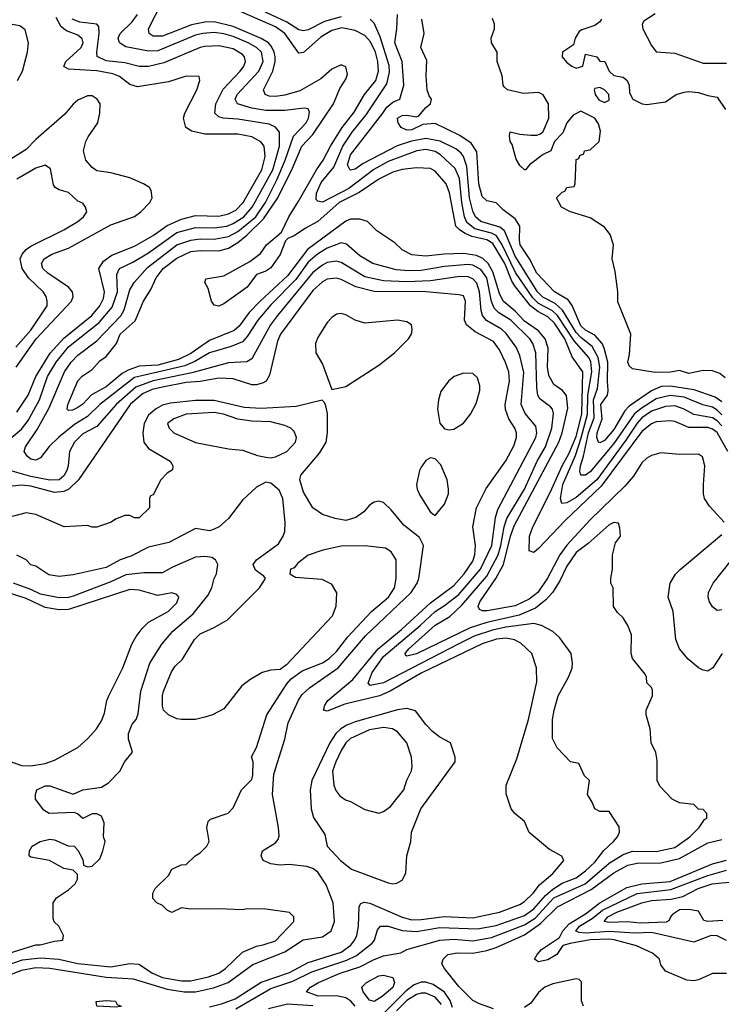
# Model space of a CAD drawing. Header units: inches. Extents: x 1793402 to 1900366, y 320852 to 470679.
# Tile 315 of 604: x 1851402 to 1854388, y 421057 to 425248. Entities that reach past the tile are written whole.
import ezdxf

# ---------------------------------------------------------------- set-up
doc = ezdxf.new("R2010")
doc.units = ezdxf.units.IN
doc.header["$MEASUREMENT"] = 0
doc.layers.add('B8452', color=7, linetype='Continuous')

msp = doc.modelspace()

# ---------------------------------------------------------------- linework, layer by layer
at = {"layer": 'B8452', "color": 4}
for points, elevation in [([(1854399.3, 423110), (1854337.1, 423177.1), (1854316.2, 423210), (1854311.6, 423230), (1854311.5, 423270), (1854317.6, 423350), (1854307.5, 423387.5), (1854290, 423399.5), (1854210, 423397.6), (1854130, 423404.5), (1854090, 423394), (1854070, 423382), (1854050, 423362), (1854014.3, 423305.7), (1853977.6, 423262.4), (1853830, 423119.7), (1853730, 423011.3), (1853700.2, 422970), (1853648.6, 422871.4), (1853607, 422810), (1853570, 422782.3), (1853510, 422753.5), (1853391.7, 422731.7), (1853372, 422732), (1853358, 422738), (1853352.7, 422750), (1853359.6, 422770), (1853428.7, 422870), (1853461.2, 422930), (1853489.9, 423050.1), (1853505.5, 423094.5), (1853696.8, 423450), (1853710.8, 423490), (1853734.9, 423594.9), (1853728.3, 423648.3), (1853712, 423670), (1853675.6, 423695.6), (1853654.3, 423734.3), (1853647.6, 423770), (1853650.9, 423850), (1853637.7, 423890), (1853610, 423924.7), (1853550, 423965.7), (1853510, 424007.1), (1853459.1, 424050), (1853443.5, 424083.5), (1853415.8, 424175.8), (1853395.1, 424210), (1853372.5, 424232.5), (1853345.2, 424245.2), (1853290, 424253.3), (1853208.9, 424251.1), (1853130, 424241.6), (1853070, 424247), (1853030, 424269.3), (1852998.9, 424298.9), (1852922, 424350), (1852882, 424390), (1852850, 424399.5), (1852810, 424399.7), (1852790, 424391.2), (1852626, 424270), (1852541.3, 424158.7), (1852424.6, 424050), (1852378.3, 424001.7), (1852335.9, 423944.1), (1852314.3, 423925.7), (1852210, 423882.3), (1852130, 423827.7), (1852078.3, 423801.7), (1851990, 423778.5), (1851910, 423774), (1851863.6, 423756.4), (1851838.2, 423741.8), (1851770, 423686.3), (1851708, 423652), (1851670, 423611.8), (1851650, 423597.6), (1851626.8, 423586.8), (1851610, 423585.2), (1851604, 423590), (1851607.3, 423610), (1851648.7, 423711.3), (1851668.5, 423731.5), (1851710, 423759.1), (1851743.3, 423796.7), (1851770, 423814.8), (1851813.6, 423870), (1851829.8, 423910.2), (1851894, 423966), (1851929.4, 424050), (1851960.5, 424099.5), (1851983, 424150), (1852013, 424190), (1852070, 424232.9), (1852130, 424261.5), (1852170, 424266.7), (1852250, 424265.2), (1852290, 424275.6), (1852330, 424300.2), (1852368.5, 424331.5), (1852438.8, 424401.2), (1852499.8, 424490), (1852563, 424617), (1852602, 424710), (1852650, 424759.5), (1852736.9, 424890), (1852764.2, 424955.8), (1852790, 424996), (1852796.6, 425016.6), (1852790, 425048), (1852770, 425056), (1852730, 425038), (1852683.1, 424996.9), (1852593.9, 424946.1), (1852530, 424926.6), (1852490, 424921.3), (1852463, 424923), (1852446, 424930), (1852439.5, 424950), (1852478.5, 425030), (1852488.7, 425070), (1852488.7, 425090), (1852485.3, 425110), (1852474.1, 425134.1), (1852460.5, 425150), (1852430, 425168.7), (1852310, 425219.3), (1852230, 425239.3), (1852190, 425237.6), (1852133.7, 425226.3), (1852010, 425178), (1851970, 425178), (1851953.2, 425190), (1851949.4, 425210), (1852010, 425326)], 284), ([(1852829.8, 421050), (1852811.3, 421071.3), (1852790, 421085.6), (1852750, 421093.5), (1852671.7, 421091.7), (1852622, 421110), (1852639, 421130), (1852673.2, 421150), (1852766, 421190), (1852850, 421216.5), (1852910, 421248.8), (1852950, 421263.7), (1853023.2, 421276.8), (1853050, 421290.6), (1853189.8, 421330.2), (1853250, 421334), (1853330, 421327.7), (1853410, 421341.5), (1853550, 421395.9), (1853595.8, 421424.2), (1853674.3, 421510), (1853807.8, 421570), (1853910, 421658), (1853970, 421695.3), (1854010, 421708.8), (1854110, 421707.6), (1854190, 421725.3), (1854253.2, 421770), (1854294, 421810), (1854316.4, 421843.6), (1854326, 421850), (1854326, 421870), (1854310, 421886), (1854290, 421888), (1854270, 421908), (1854210, 421915.3), (1854178, 421930), (1854126.3, 421986.3), (1854115.3, 422010), (1854114.6, 422094.6), (1854108.7, 422128.7), (1854089, 422170), (1854085.2, 422230), (1854068, 422290), (1854068, 422310), (1854095.3, 422370), (1854094.6, 422394.6), (1854090, 422406), (1854070, 422426), (1854068.7, 422450), (1854063.1, 422463.1), (1854009, 422530), (1854004, 422550), (1854005.2, 422630), (1853989.2, 422670), (1853970, 422702), (1853945.6, 422725.6), (1853928.7, 422750), (1853928, 422830), (1853918, 422850), (1853918, 422870), (1853924, 422910), (1853924, 422970), (1853938, 423022), (1853958, 423050), (1853956.4, 423083.6), (1853950, 423106), (1853930, 423108), (1853910, 423099), (1853821.1, 423018.9), (1853770, 422980.9), (1853730, 422922.7), (1853699.9, 422860.1), (1853668.7, 422810), (1853641.2, 422778.8), (1853596.2, 422743.8), (1853526.7, 422713.3), (1853390, 422682.8), (1853319.5, 422660.5), (1853090, 422549.7), (1853050, 422539), (1853044.1, 422544.1), (1853042.7, 422550), (1853057.2, 422570), (1853170, 422671.7), (1853231.7, 422708.3), (1853283.2, 422756.8), (1853390, 422879.5), (1853438, 422970), (1853449.8, 423010), (1853463.1, 423090), (1853474.8, 423125.2), (1853550, 423250.6), (1853604, 423370), (1853639.1, 423430), (1853666.9, 423510), (1853672.8, 423572.8), (1853669.4, 423590), (1853660.5, 423600.5), (1853615.3, 423635.3), (1853607.3, 423650), (1853602.3, 423682.3), (1853598.9, 423830), (1853586, 423870), (1853573.3, 423890), (1853491.3, 423970), (1853440.7, 424000.7), (1853420.9, 424020.9), (1853410, 424049), (1853390, 424149.4), (1853364.6, 424184.6), (1853330, 424203.5), (1853310, 424206.2), (1853210, 424197.3), (1853110, 424180.4), (1853058.8, 424178.8), (1853003.7, 424183.7), (1852904, 424210), (1852850, 424243.7), (1852793.3, 424293.3), (1852770, 424298.4), (1852710, 424275.4), (1852669.4, 424250.6), (1852630, 424216.9), (1852577, 424143), (1852470, 424034.7), (1852415.3, 423970), (1852370, 423899.5), (1852350, 423877.6), (1852302.3, 423857.7), (1852210, 423831.1), (1852147, 423793), (1852104.5, 423775.5), (1851890, 423725.3), (1851742.4, 423610), (1851690, 423559.7), (1851634.6, 423525.4), (1851568.1, 423471.9), (1851527.6, 423432.4), (1851490, 423384), (1851470, 423373.2), (1851450, 423377.2), (1851434, 423390), (1851421.2, 423410), (1851426.6, 423430), (1851476.6, 423503.4), (1851526, 423594), (1851593.3, 423750), (1851621.6, 423790), (1851650, 423820.4), (1851730, 423881.3), (1851832.7, 423987.3), (1851846.4, 424013.6), (1851870, 424098.8), (1851889.8, 424130.2), (1851946.3, 424193.7), (1852070, 424290.3), (1852130, 424310.2), (1852170, 424315.2), (1852230, 424314.9), (1852290, 424325.5), (1852330, 424346.9), (1852406.2, 424410), (1852447.6, 424470), (1852497.8, 424570), (1852531.9, 424650), (1852566.9, 424753.1), (1852620.7, 424810), (1852631.6, 424830), (1852635.1, 424855.1), (1852629.1, 424869.1), (1852612.3, 424872.3), (1852530, 424861.3), (1852450, 424861.7), (1852390, 424871.3), (1852329.3, 424890), (1852319.5, 424910), (1852327.6, 424930), (1852419.7, 425030), (1852438.3, 425070), (1852430.7, 425110.7), (1852409.5, 425130), (1852374, 425150), (1852310, 425176.8), (1852270, 425188.5), (1852230, 425193.5), (1852182, 425190), (1852150, 425182.6), (1851990, 425116), (1851950, 425114), (1851853, 425133), (1851826, 425150), (1851820.9, 425170), (1851829.5, 425190), (1851880.7, 425239.3), (1851902.9, 425270)], 288), ([(1854414.8, 423410), (1854370, 423491.1), (1854350, 423505.7), (1854330, 423512.1), (1854250, 423512.6), (1854190, 423538), (1854170, 423541.3), (1854110, 423536.9), (1854090, 423528.3), (1854050, 423495.8), (1853876.6, 423263.4), (1853723.4, 423116.6), (1853610, 422998), (1853590, 422981.2), (1853570, 422988), (1853571.6, 423050), (1853585.7, 423090), (1853661, 423239), (1853709.8, 423350), (1853738.8, 423401.2), (1853770, 423474.9), (1853793.5, 423570), (1853798.5, 423750), (1853753.2, 423813.2), (1853721.6, 423890), (1853677.2, 423957.2), (1853650, 423983.1), (1853606.7, 424006.7), (1853576.1, 424030), (1853511.1, 424111.1), (1853496, 424136), (1853465.8, 424210), (1853415.1, 424295.1), (1853390, 424311.6), (1853325.9, 424325.9), (1853297.7, 424337.7), (1853273.4, 424353.4), (1853258, 424370), (1853231, 424511), (1853217, 424550), (1853170, 424603.7), (1853150, 424614.5), (1853090, 424617.6), (1853030, 424611.3), (1852990, 424599.7), (1852930, 424569.7), (1852847.1, 424512.9), (1852761.1, 424470), (1852670, 424389.8), (1852618.4, 424361.6), (1852570, 424328.2), (1852542.3, 424317.7), (1852533.1, 424306.9), (1852510, 424249.6), (1852470, 424192), (1852450, 424178), (1852410, 424163.6), (1852370, 424109.7), (1852270, 424038.4), (1852250, 424029.4), (1852230, 424033.2), (1852218, 424050), (1852204.4, 424104.4), (1852189.2, 424130), (1852194.6, 424145.4), (1852270, 424158.4), (1852381.1, 424218.9), (1852427.2, 424252.8), (1852451.6, 424290), (1852515.9, 424344.1), (1852546.6, 424410), (1852587.3, 424472.7), (1852664.4, 424610), (1852694, 424650), (1852724.4, 424710), (1852773.7, 424790), (1852824.6, 424855.4), (1852869.8, 424930.2), (1852917.4, 424990), (1852928.5, 425030), (1852926.2, 425070), (1852915.8, 425110), (1852894.6, 425154.6), (1852870, 425180.5), (1852830, 425203), (1852773.5, 425213.5), (1852730, 425203.1), (1852684.8, 425175.2), (1852610, 425109.4), (1852590, 425106.6), (1852529.9, 425189.9), (1852490, 425217.8), (1852314.8, 425294.8)], 276), ([(1852770, 425260.4), (1852698.9, 425241.1), (1852630, 425205.6), (1852610, 425200.7), (1852590, 425205.1), (1852538.4, 425238.4), (1852427.3, 425290)], 272), ([(1854390, 423566.4), (1854370, 423586.4), (1854350, 423598.7), (1854308.9, 423608.9), (1854230, 423641.2), (1854170, 423648.9), (1854110, 423634), (1854045.9, 423594.1), (1854016.5, 423570), (1853930, 423444), (1853830, 423324.5), (1853810, 423309.5), (1853790, 423309), (1853786.2, 423326.2), (1853788.6, 423350), (1853801.8, 423390), (1853823, 423490), (1853846.6, 423553.4), (1853843.2, 423630), (1853861.1, 423678.9), (1853870.7, 423769.3), (1853863.7, 423810), (1853837.4, 423857.4), (1853790, 423895.1), (1853770, 423916.8), (1853712.5, 424012.5), (1853679.9, 424039.9), (1853627.6, 424067.6), (1853604.8, 424090), (1853510, 424242.4), (1853464.7, 424350), (1853445.4, 424365.4), (1853364.5, 424390), (1853342, 424410), (1853330, 424433.2), (1853315.8, 424490), (1853304.1, 424624.1), (1853290, 424666), (1853280.4, 424680.4), (1853258.4, 424698.4), (1853191.6, 424731.6), (1853130, 424742.4), (1853069.3, 424730.7), (1853008.3, 424711.7), (1852863.2, 424636.8), (1852830, 424612), (1852808.5, 424608.5), (1852797.6, 424630), (1852810, 424672.7), (1852947.8, 424850), (1852963.8, 424876.2), (1852990, 424897.1), (1853019, 424910), (1853037.2, 424970), (1853029.6, 425070), (1852998, 425150), (1853007.3, 425210), (1853009.4, 425270)], 268), ([(1854106, 425274), (1854058, 425242), (1854051, 425230), (1854054, 425210), (1854090, 425138), (1854110, 425111), (1854190, 425106), (1854310, 425062.8), (1854410, 425062.8)], 264), ([(1851319.6, 423430), (1851410, 423504.9), (1851437.8, 423542.2), (1851486.6, 423630), (1851519.7, 423730), (1851556.9, 423790), (1851610, 423856.5), (1851740.7, 423959.3), (1851795.4, 424024.6), (1851817.7, 424090), (1851815.6, 424164.4), (1851827, 424190), (1851884.1, 424215.9), (1851950, 424256.5), (1852070, 424342.7), (1852150, 424363.6), (1852230, 424362), (1852284, 424370), (1852310, 424380.8), (1852355.4, 424410), (1852390.9, 424450), (1852479.8, 424610), (1852507.3, 424710), (1852507.3, 424770), (1852491.1, 424791.1), (1852463.1, 424803.1), (1852330, 424825.1), (1852268, 424830), (1852250, 424834.5), (1852232.3, 424850), (1852236.9, 424890), (1852267.4, 424952.6), (1852340.7, 425030), (1852356.2, 425050), (1852362.9, 425070), (1852358.4, 425090), (1852350, 425100.9), (1852310, 425124.2), (1852250, 425137.4), (1852190, 425134.3), (1852170, 425129.6), (1852015.8, 425064.2), (1851949.6, 425049.6), (1851910, 425049.6), (1851850, 425064.7), (1851770, 425073.3), (1851732.1, 425092.1), (1851729.6, 425110), (1851740.5, 425190), (1851739.1, 425219.1), (1851729.6, 425229.6), (1851657.6, 425237.6), (1851625.6, 425250)], 292), ([(1851393.3, 424990), (1851413.3, 425030), (1851435.1, 425110), (1851439.6, 425150), (1851425.6, 425205.6), (1851402.7, 425222.7), (1851370, 425228)], 304), ([(1851390, 423578), (1851437.4, 423650), (1851470.9, 423730), (1851531.4, 423828.6), (1851590, 423893.1), (1851709.6, 423990), (1851743, 424030), (1851758.4, 424061.6), (1851762.6, 424090), (1851738.4, 424190), (1851758.8, 424221.2), (1851793.4, 424246.6), (1851890, 424284.2), (1851970, 424330.3), (1852030, 424371.8), (1852090, 424399), (1852150, 424415.6), (1852250, 424412.7), (1852290, 424422.3), (1852321.8, 424438.2), (1852353.5, 424470), (1852432.6, 424610), (1852446, 424666), (1852442, 424710), (1852428, 424728), (1852389.6, 424749.6), (1852330, 424760.5), (1852190, 424761.6), (1852134.5, 424774.5), (1852109.5, 424789.5), (1852099, 424830), (1852104, 424850), (1852155.3, 424950), (1852168, 424990), (1852166, 425006), (1852110, 425008.7), (1852035.5, 424984.5), (1851903.3, 424963.3), (1851870, 424972), (1851826.4, 425006.4), (1851797.8, 425017.8), (1851730, 425030.9), (1851610, 425038), (1851590, 425049.2), (1851598, 425070), (1851662.9, 425130), (1851671.5, 425150), (1851667.5, 425167.5), (1851650, 425182.9), (1851601.1, 425201.1), (1851578.7, 425218.7), (1851557.1, 425257.1)], 296), ([(1854390, 423520.4), (1854370, 423541.5), (1854350, 423554.2), (1854270, 423568), (1854230, 423591.2), (1854190, 423605.4), (1854150, 423602.6), (1854090, 423581.5), (1854050, 423553.3), (1854030, 423531.1), (1853982, 423458), (1853858, 423290), (1853770, 423214.3), (1853730, 423192), (1853709.6, 423189.6), (1853702.9, 423210), (1853713.3, 423270), (1853766.8, 423393.2), (1853791.9, 423468.1), (1853818.5, 423570), (1853819.6, 423650), (1853836.2, 423750), (1853832, 423792), (1853824, 423810), (1853761.8, 423881.8), (1853690.8, 423990), (1853669.3, 424009.3), (1853610, 424040.3), (1853584.9, 424064.9), (1853512.3, 424172.3), (1853453.1, 424293.1), (1853430, 424329.8), (1853410, 424340.3), (1853338.3, 424358.3), (1853304.9, 424384.9), (1853294.8, 424410), (1853283.1, 424470), (1853273, 424573), (1853254.8, 424614.8), (1853192.7, 424672.7), (1853170, 424687.8), (1853130, 424695.4), (1853091.3, 424690), (1852970, 424644.4), (1852909.4, 424610.6), (1852802.4, 424530), (1852690, 424471.8), (1852670, 424476), (1852663.3, 424483.3), (1852664.7, 424510), (1852685.1, 424554.9), (1852739, 424621), (1852777.7, 424710), (1852817.4, 424770), (1852876.3, 424843.7), (1852964.9, 424975.1), (1852975.2, 425024.8), (1852973.7, 425053.7), (1852935.7, 425175.7), (1852910, 425233.2), (1852893.2, 425250)], 272), ([(1854390, 423621.3), (1854361.6, 423641.6), (1854272.7, 423672.7), (1854170, 423688.8), (1854132.3, 423687.7), (1854091, 423669), (1853995.9, 423604.1), (1853977, 423583), (1853930, 423503.5), (1853890, 423457.6), (1853870, 423447), (1853865.2, 423450), (1853857.6, 423470), (1853859.1, 423490), (1853881.2, 423550), (1853874.3, 423610), (1853903.5, 423650), (1853906.6, 423670), (1853902.9, 423710), (1853905.3, 423790), (1853889.8, 423849.8), (1853880.4, 423870), (1853850, 423905.4), (1853810, 423927.3), (1853790, 423945.1), (1853752.4, 424032.4), (1853735.7, 424055.7), (1853678, 424090), (1853602.6, 424170), (1853570.8, 424230.8), (1853532.3, 424290), (1853528.6, 424310), (1853530.7, 424370), (1853510, 424400.5), (1853459.1, 424439.1), (1853430, 424469.4), (1853390, 424477.2), (1853370, 424495.3), (1853355.8, 424550), (1853346.6, 424686.6), (1853322.7, 424722.7), (1853275.2, 424755.2), (1853170, 424806.6), (1853118, 424802), (1853070, 424779.7), (1853050, 424778.7), (1853025.2, 424790), (1853012.3, 424810), (1853009.6, 424830), (1853030, 424840.4), (1853050, 424842.6), (1853090, 424834.9), (1853100.7, 424839.3), (1853130, 424874.4), (1853149.5, 424890), (1853154, 424910), (1853144.2, 424924.2), (1853136.4, 424950), (1853131.5, 425010), (1853134.7, 425074.7), (1853109.2, 425130), (1853123.7, 425190), (1853113.3, 425250)], 264), ([(1854404.4, 423724.4), (1854382, 423742), (1854350, 423753.6), (1854310, 423755.1), (1854250, 423742.4), (1854210, 423755.6), (1854171.6, 423748.4), (1854106.8, 423746.8), (1854010, 423762.7), (1853995.1, 423775.1), (1853989.6, 423790), (1853996.9, 423823.1), (1854002.7, 423910), (1853947.7, 424047.7), (1853947, 424090), (1853936.2, 424176.2), (1853922.7, 424230), (1853929.3, 424290), (1853914.2, 424334.2), (1853890, 424365.2), (1853830, 424405.2), (1853746, 424430), (1853708, 424450), (1853686, 424490), (1853710, 424514), (1853722, 424518), (1853730, 424534), (1853762, 424538), (1853766, 424550), (1853770, 424654), (1853782, 424658), (1853786, 424670), (1853802, 424678), (1853806, 424690), (1853830, 424694), (1853868, 424730), (1853873.6, 424773.6), (1853864.7, 424804.7), (1853849.1, 424829.1), (1853790, 424859), (1853757.3, 424842.7), (1853730.8, 424810), (1853713, 424767), (1853678, 424730), (1853662, 424690), (1853630, 424675.3), (1853572, 424630), (1853554, 424610), (1853550, 424608.7), (1853530, 424628), (1853514.6, 424654.6), (1853497.2, 424717.2), (1853489.4, 424730.6), (1853485.6, 424754.4), (1853489, 424771), (1853530, 424761), (1853576.9, 424756.9), (1853603.1, 424756.9), (1853618, 424762), (1853630, 424772), (1853653.2, 424830), (1853652.7, 424890), (1853630, 424928.7), (1853610, 424939), (1853545.4, 424934.6), (1853478, 424950), (1853463.2, 424963.2), (1853459, 424970), (1853455.3, 425010), (1853434, 425070), (1853434, 425110), (1853409, 425150), (1853408.7, 425170), (1853422, 425210), (1853422, 425230), (1853413.6, 425253.6)], 256), ([(1853878.4, 425250), (1853870, 425239.5), (1853850, 425223.7), (1853794.4, 425205.6), (1853782.3, 425197.7), (1853765.5, 425170), (1853758, 425142), (1853711.3, 425110), (1853710.8, 425090), (1853728.3, 425068.3), (1853751, 425050), (1853770, 425041.6), (1853799, 425050), (1853810, 425102), (1853858, 425090), (1853870, 425072), (1853892, 425070), (1853911, 425030), (1853930, 425011), (1853970, 425004), (1853986.8, 424990), (1853995.5, 424970), (1853997.3, 424937.3), (1854010.7, 424910.7), (1854050.7, 424890.7), (1854070, 424886.8), (1854150, 424899.1), (1854196, 424930), (1854230, 424940.3), (1854250, 424943.1), (1854290, 424938.9), (1854330, 424925.5), (1854370, 424918.8), (1854405.8, 424865.8)], 256), ([(1851387.1, 423770), (1851472.1, 423890), (1851622.9, 424050), (1851629.5, 424070), (1851626.6, 424090), (1851610, 424109.3), (1851521.2, 424170), (1851500.9, 424190), (1851495.1, 424210), (1851506.6, 424230), (1851539, 424250), (1851610, 424275.3), (1851790, 424375.5), (1851890, 424410.5), (1851918, 424430), (1851955.1, 424470), (1851966, 424490), (1851961.5, 424521.5), (1851954, 424534), (1851928.7, 424550), (1851870, 424576), (1851790, 424596), (1851730, 424605.2), (1851710, 424619), (1851684, 424650), (1851673.2, 424690), (1851683.7, 424730), (1851692.7, 424750), (1851734, 424810), (1851743.6, 424850), (1851744.5, 424890), (1851732.3, 424910), (1851710, 424923.7), (1851690, 424924.5), (1851650, 424906), (1851630, 424889.3), (1851594.3, 424845.7), (1851470, 424738), (1851430, 424696), (1851350, 424646.6)], 304), ([(1851385.3, 423854.7), (1851450, 423926.4), (1851518.4, 424030), (1851519.5, 424050), (1851514.5, 424070), (1851502, 424090), (1851439.5, 424150), (1851412, 424190), (1851404.5, 424230), (1851412.3, 424250), (1851429.3, 424270), (1851450, 424283.8), (1851590, 424354), (1851648.7, 424390), (1851674, 424410), (1851688, 424430), (1851682, 424450), (1851670, 424468), (1851650, 424475.3), (1851610, 424513.2), (1851570, 424524), (1851553.6, 424533.6), (1851545.2, 424545.2), (1851533.2, 424613.2), (1851510, 424628.7), (1851470, 424616), (1851390.3, 424569.7)], 308), ([(1852322, 421038), (1852470, 421124), (1852564, 421156), (1852644.7, 421195.3), (1852794.7, 421245.3), (1852835.5, 421264.5), (1852902.3, 421317.7), (1852912.3, 421330), (1852925.1, 421374.9), (1852938, 421390), (1852969.6, 421390.4), (1853030, 421371.7), (1853090, 421367.6), (1853190, 421384), (1853350, 421378.5), (1853430, 421393.4), (1853550, 421434.9), (1853590, 421463.6), (1853638.9, 421521.1), (1853670, 421548.1), (1853710, 421573.1), (1853770, 421596), (1853810, 421625.7), (1853850, 421663.1), (1853888.2, 421711.8), (1853929.3, 421750), (1853945.2, 421770), (1853954, 421790), (1853952.9, 421812.9), (1853910, 421878), (1853870, 421878), (1853849, 421889), (1853838, 421918), (1853818, 421950), (1853826, 422010), (1853806, 422030), (1853782, 422082), (1853746, 422090), (1853689.1, 422149.1), (1853669, 422189), (1853669.3, 422269.3), (1853676, 422310), (1853693.2, 422370), (1853737.2, 422450), (1853752.5, 422487.5), (1853754, 422510), (1853748.7, 422550), (1853698.9, 422618.9), (1853670, 422644), (1853622, 422670), (1853590, 422678), (1853470, 422663.1), (1853414, 422650), (1853336.3, 422623.7), (1853270, 422592), (1852950, 422425.4), (1852894, 422414), (1852884.5, 422424.5), (1852901.3, 422470), (1852950, 422538), (1853106.6, 422670), (1853169.7, 422730), (1853210, 422754.3), (1853270, 422802.3), (1853363.1, 422910), (1853410.9, 423010), (1853426.3, 423130), (1853437.1, 423162.9), (1853598, 423470), (1853602.4, 423490), (1853598.3, 423518.3), (1853552.6, 423572.6), (1853536.3, 423610), (1853546.7, 423746.7), (1853530, 423819), (1853514.9, 423854.9), (1853472.7, 423912.7), (1853451.7, 423931.7), (1853388.6, 423968.6), (1853371.5, 423990), (1853365.1, 424010), (1853359.1, 424090), (1853347.3, 424127.3), (1853330, 424145.6), (1853310, 424154), (1853275.2, 424155.2), (1853150, 424137.3), (1853050, 424132), (1852950, 424137.3), (1852870, 424154.3), (1852770, 424215.1), (1852750, 424220.5), (1852710, 424214.3), (1852690, 424204.2), (1852650, 424173), (1852498.7, 423990), (1852468.7, 423950), (1852390, 423805.2), (1852368.2, 423791.8), (1852290, 423788), (1852135.2, 423744.8), (1851970, 423710.7), (1851895.9, 423684.1), (1851812, 423610), (1851730, 423516.2), (1851670, 423485.1), (1851635.5, 423450), (1851613.4, 423410), (1851608.2, 423350), (1851602.4, 423330), (1851590, 423307), (1851570.6, 423290), (1851530, 423288.3), (1851450, 423304.2), (1851370, 423326.6)], 292), ([(1852210, 421046.5), (1852260.4, 421059.6), (1852319.2, 421080.8), (1852430, 421151.3), (1852550, 421192.2), (1852630, 421235.8), (1852770, 421279.1), (1852811.4, 421308.6), (1852828.8, 421331.2), (1852836.9, 421350), (1852844, 421390), (1852846.7, 421473.3), (1852854, 421486), (1852868, 421492), (1852892.3, 421487.7), (1853030, 421428.9), (1853070, 421417.4), (1853110, 421418.3), (1853210, 421431.5), (1853330, 421424.9), (1853444, 421450), (1853530, 421482), (1853550, 421494.9), (1853587, 421530), (1853613.7, 421566.3), (1853670, 421614.8), (1853718, 421670), (1853708.4, 421688.4), (1853656.5, 421716.5), (1853569.3, 421789.3), (1853550, 421835.3), (1853509.5, 421869.5), (1853494, 421890), (1853472.7, 421952.7), (1853472.3, 421990), (1853517.2, 422102.8), (1853567.6, 422270), (1853602.9, 422430), (1853600.9, 422490), (1853581.2, 422550), (1853534.7, 422594.7), (1853508.1, 422608.1), (1853470, 422615.8), (1853431.3, 422611.3), (1853370, 422592.3), (1853110, 422467.6), (1852978.4, 422390), (1852933, 422370), (1852785.3, 422334.7), (1852710, 422305.6), (1852695.3, 422310), (1852700.7, 422330), (1852713.6, 422350), (1852819.5, 422440.5), (1852927.1, 422570), (1853027.1, 422652.9), (1853150, 422766.5), (1853250, 422839.5), (1853294, 422890), (1853330, 422944), (1853338.7, 422970), (1853342, 423010), (1853329.6, 423090), (1853345.6, 423170), (1853387, 423253), (1853470, 423371), (1853505.4, 423434.6), (1853516.2, 423470), (1853516.2, 423490), (1853509.5, 423510), (1853483.6, 423550), (1853469.7, 423589.7), (1853468.3, 423610), (1853486.9, 423710), (1853483, 423750), (1853469.8, 423789.8), (1853443.7, 423843.7), (1853418, 423878), (1853340.4, 423920.4), (1853303.7, 423950), (1853294.5, 423970), (1853299.5, 424050), (1853290, 424072.7), (1853270, 424078), (1853130, 424089.7), (1852910, 424091.1), (1852831.9, 424111.9), (1852770, 424143), (1852750, 424148), (1852710, 424144.2), (1852690, 424133.3), (1852650, 424095.6), (1852512.2, 423910), (1852499.3, 423880.7), (1852465.1, 423734.9), (1852450.6, 423710), (1852437.7, 423702.3), (1852410, 423693.6), (1852390, 423693.6), (1852310, 423719.7), (1852250, 423723.1), (1852170, 423708.8), (1852110, 423704.4), (1852010, 423684.8), (1851966.1, 423673.9), (1851923.9, 423656.1), (1851871.6, 423610), (1851652.4, 423290), (1851610.4, 423250), (1851590, 423239.7), (1851550, 423236.4), (1851450, 423263.5), (1851410, 423267.4), (1851290, 423254.5)], 296), ([(1851310, 421162.7), (1851410, 421202.8), (1851470, 421213.6), (1851530, 421211.3), (1851770, 421173.4), (1851885.4, 421165.4), (1852030, 421122.2), (1852102, 421110), (1852150, 421110.2), (1852227.3, 421127.3), (1852289.4, 421150), (1852393.5, 421226.5), (1852530, 421280.2), (1852608.7, 421331.3), (1852690, 421344.2), (1852727.3, 421370), (1852742, 421410), (1852735.4, 421490), (1852706.5, 421566.5), (1852670, 421619.3), (1852650, 421635.1), (1852623.3, 421643.3), (1852548.1, 421651.9), (1852509.6, 421649.6), (1852470, 421656), (1852438, 421670), (1852428.9, 421688.9), (1852435.3, 421710), (1852490, 421744.7), (1852501.2, 421758.8), (1852506, 421774), (1852503.7, 421810), (1852477.4, 421950), (1852483.3, 422036.7), (1852530, 422186), (1852544.2, 422255.8), (1852588, 422352), (1852604.6, 422375.4), (1852635, 422405), (1852757.4, 422490), (1852873.6, 422626.4), (1853067.8, 422810), (1853094, 422850), (1853100.7, 422870), (1853120.9, 423010), (1853103.7, 423043.7), (1853036.6, 423096.6), (1852982.5, 423162.5), (1852950, 423194), (1852930, 423199), (1852910, 423195.3), (1852890, 423182), (1852866.4, 423153.6), (1852832, 423130), (1852790, 423117.2), (1852744.7, 423124.7), (1852690, 423142), (1852648.7, 423170), (1852610, 423238), (1852594, 423290), (1852599, 423310), (1852677.2, 423402.8), (1852706.6, 423450), (1852712, 423490), (1852712.3, 423572.3), (1852705.2, 423605.2), (1852699, 423619), (1852688.4, 423628.4), (1852578.7, 423601.3), (1852430, 423593.1), (1852357.2, 423597.2), (1852230, 423627.4), (1852150, 423627.6), (1852043.7, 423616.3), (1852010, 423607.1), (1851979.3, 423590), (1851950, 423564.5), (1851932.2, 423530), (1851925.3, 423490), (1851930.4, 423450.4), (1851950, 423422.8), (1852042, 423370), (1852054, 423350), (1852052.7, 423332.7), (1852030, 423318), (1852002, 423290), (1851970, 423226), (1851958, 423222), (1851954, 423210), (1851954, 423170), (1851910, 423128.7), (1851890, 423128.7), (1851870, 423138), (1851850, 423138), (1851810, 423122), (1851790.7, 423109.3), (1851730, 423088.7), (1851710, 423088.7), (1851690, 423095.3), (1851590.9, 423089.1), (1851470, 423142.7), (1851430, 423149.3), (1851370, 423134)], 304), ([(1851290, 421204.7), (1851413.4, 421246.6), (1851490, 421255.5), (1851569.2, 421249.2), (1851650, 421231.6), (1851790, 421217.4), (1851870, 421230.4), (1851908.5, 421228.5), (1851967.7, 421190), (1852010, 421171.7), (1852090, 421157.4), (1852130, 421157.4), (1852205.4, 421174.6), (1852249.2, 421190), (1852278, 421210), (1852350, 421279.1), (1852410, 421305.5), (1852438, 421310), (1852490, 421327.7), (1852568, 421410), (1852568, 421430), (1852550, 421448), (1852450, 421462), (1852370, 421464), (1852350, 421459), (1852250, 421464), (1852130, 421462), (1852090, 421468), (1852050, 421448.7), (1852030, 421458), (1852010, 421478), (1851986, 421490), (1851968.4, 421508.4), (1851968, 421530), (1851978, 421550), (1852034.6, 421605.4), (1852050, 421632), (1852089, 421651), (1852110, 421652), (1852148, 421690), (1852170, 421702), (1852198, 421730), (1852208, 421750), (1852199, 421810), (1852204.7, 421835.3), (1852214.6, 421845.4), (1852288.4, 421871.6), (1852310, 421894), (1852346, 421970), (1852390, 422014), (1852394.6, 422034.6), (1852395.3, 422090), (1852389.1, 422110.9), (1852409.1, 422150.9), (1852454, 422290), (1852539, 422421), (1852557.2, 422442.8), (1852603.7, 422476.3), (1852690, 422510.6), (1852719.3, 422530), (1852750, 422559.1), (1852798.6, 422621.4), (1852898.4, 422730), (1852972, 422790), (1852997, 422830), (1853003.7, 422870), (1853004, 422950), (1852983.2, 422983.2), (1852958.4, 422998.4), (1852870, 423009.5), (1852770, 423007), (1852692, 422990), (1852630, 422969), (1852585.2, 422934.8), (1852570, 422915.3), (1852554, 422910), (1852552, 422890), (1852576, 422876), (1852687.5, 422867.5), (1852727.5, 422847.5), (1852750.7, 422809.3), (1852746.8, 422750), (1852731, 422710), (1852538, 422502), (1852510, 422482), (1852470, 422479), (1852434, 422470), (1852382, 422438), (1852347.1, 422412.9), (1852270, 422315.3), (1852222, 422290), (1852190, 422279), (1852150, 422269.2), (1852090, 422269.2), (1852070, 422273.2), (1852035.3, 422290), (1852014, 422310), (1852010, 422326), (1852009.3, 422370), (1852014, 422390), (1852047.8, 422472.2), (1852063.9, 422496.1), (1852094.2, 422525.8), (1852146, 422610), (1852170, 422634.8), (1852230, 422661), (1852285.6, 422694.4), (1852422, 422830), (1852448, 422870), (1852440.4, 422880.4), (1852405.6, 422905.6), (1852395.3, 422930), (1852409, 422950), (1852502.9, 423017.1), (1852523.7, 423050), (1852529.6, 423070.4), (1852531.7, 423108.3), (1852521.6, 423210), (1852506.2, 423246.2), (1852470, 423276), (1852450, 423279.3), (1852410, 423259.3), (1852350, 423202.7), (1852290, 423125.2), (1852250.4, 423089.6), (1852230, 423079.3), (1852210, 423073.2), (1852150, 423082), (1852036.7, 423023.3), (1851950, 423003.7), (1851875.1, 422964.9), (1851830, 422949.6), (1851770, 422916.2), (1851630, 422885.2), (1851570, 422878), (1851525.6, 422885.6), (1851470, 422922), (1851450, 422928.7), (1851428.9, 422948.9), (1851390, 422968.7)], 308), ([(1854391.3, 422550), (1854351.1, 422488.9), (1854330, 422475.3), (1854310, 422479), (1854290, 422489.2), (1854246, 422526), (1854209.4, 422570), (1854194.5, 422610), (1854182.7, 422730), (1854160.9, 422790), (1854169.6, 422850.4), (1854192.1, 422887.9), (1854211.9, 422908.1), (1854390, 423057.3)], 284), ([(1851275.3, 421250), (1851470, 421310.6), (1851489.3, 421310.7), (1851550, 421326), (1851586, 421330), (1851588, 421350), (1851568, 421390), (1851549.1, 421409.1), (1851544.7, 421424.7), (1851544, 421490), (1851558, 421510), (1851610, 421544.7), (1851638, 421570), (1851648, 421590), (1851648, 421610), (1851630, 421628), (1851590, 421635.3), (1851529.3, 421669.3), (1851450, 421684), (1851442, 421690), (1851444, 421710), (1851455.3, 421730), (1851489.3, 421750.7), (1851530, 421761), (1851550, 421758), (1851608, 421732), (1851634, 421730), (1851650, 421714), (1851670, 421674), (1851674, 421650), (1851690, 421642), (1851710, 421644.7), (1851743.1, 421676.9), (1851755.3, 421710), (1851766, 421750), (1851758, 421770), (1851762, 421830), (1851750, 421858), (1851730, 421868), (1851710, 421868), (1851670, 421848), (1851648.4, 421868.4), (1851633.6, 421873.6), (1851528, 421870), (1851504.1, 421884.1), (1851468.7, 421930), (1851468.7, 421950), (1851475.3, 421970), (1851510, 421986.8), (1851530, 421986.8), (1851630, 421951.3), (1851670, 421971), (1851750, 421982), (1851780.4, 421999.6), (1851828.7, 422050), (1851849.4, 422090.6), (1851882, 422130), (1851865.6, 422185.6), (1851865.2, 422210), (1851881.2, 422250), (1851897.2, 422270), (1851906.3, 422293.7), (1851917, 422390), (1851955.1, 422510), (1852006.6, 422590), (1852054.3, 422645.7), (1852140.1, 422719.9), (1852202, 422798), (1852219.3, 422830), (1852229.4, 422870), (1852239.3, 422890), (1852245.2, 422930), (1852235.3, 422950), (1852218.9, 422958.9), (1852190, 422962.9), (1852150, 422960.7), (1852050, 422917), (1852010, 422894.5), (1851930, 422894), (1851854.1, 422885.9), (1851790, 422855.8), (1851630, 422794), (1851610, 422788.5), (1851570, 422787.3), (1851490, 422803.5), (1851450, 422823.5), (1851376, 422850)], 312), ([(1854390, 422736), (1854370, 422733.2), (1854350, 422749), (1854338, 422770), (1854332, 422790), (1854333.6, 422810), (1854353.6, 422850), (1854430, 422946.7)], 276), ([(1851290, 422116.3), (1851410, 422073.4), (1851450, 422073), (1851510, 422083), (1851550, 422096.3), (1851649.6, 422150.4), (1851691.7, 422188.3), (1851729.5, 422230.5), (1851750, 422264.7), (1851763.2, 422296.8), (1851773.2, 422350), (1851781.2, 422370), (1851841.2, 422490), (1851879.3, 422590), (1851897.5, 422622.5), (1851922.5, 422657.5), (1851950, 422684), (1852033.2, 422730), (1852070, 422766), (1852079, 422790), (1852070, 422802), (1852050, 422809), (1851990, 422798), (1851910, 422819.6), (1851870, 422823.6), (1851610, 422738.5), (1851570, 422736.4), (1851510, 422747.1), (1851430, 422785.3), (1851349.8, 422809.8)], 316), ([(1853418.6, 421038.6), (1853358.9, 421058.9), (1853330, 421074), (1853270, 421133.2), (1853209, 421210), (1853199, 421230), (1853204, 421250), (1853224, 421270), (1853264.2, 421275.8), (1853330, 421275.6), (1853390, 421286.3), (1853430, 421299.6), (1853550, 421353.8), (1853618.5, 421401.5), (1853690, 421472.9), (1853833.8, 421546.2), (1853930, 421617.7), (1853990, 421649), (1854030, 421658.5), (1854130, 421659.6), (1854210, 421677.6), (1854330, 421744.9), (1854390, 421759.6)], 284), ([(1854410, 421189), (1854350, 421189), (1854290, 421161.2), (1854270, 421157.2), (1854240.2, 421160.2), (1854150, 421198), (1854130, 421226), (1854124, 421250), (1854095.1, 421275.1), (1854026.1, 421306.1), (1853932.2, 421332.2), (1853910, 421335), (1853830, 421331.3), (1853744, 421316), (1853713, 421307), (1853687.3, 421270), (1853650, 421246), (1853610, 421238), (1853593.2, 421250), (1853603.7, 421270), (1853622, 421290), (1853698.9, 421341.1), (1853713.3, 421370), (1853740.2, 421399.8), (1853810, 421442), (1853870, 421489.2), (1853985, 421555), (1854050, 421570.2), (1854170, 421580.7), (1854350, 421654.7), (1854409, 421671)], 276), ([(1854410, 421329.3), (1854370, 421349.3), (1854344.7, 421350), (1854270, 421322), (1854090, 421363.1), (1854019.4, 421360.6), (1853910, 421367.5), (1853810, 421359.8), (1853782.4, 421362.4), (1853768.6, 421368.6), (1853784.7, 421390), (1853837.4, 421422.6), (1853881.5, 421458.5), (1854030, 421529.2), (1854173.4, 421546.6), (1854330, 421605.6), (1854410, 421628.1)], 272), ([(1854394.2, 421414.2), (1854329.6, 421409.6), (1854313.6, 421413.6), (1854290, 421453.2), (1854250, 421461.2), (1854210, 421459.3), (1854179.8, 421440.2), (1854171, 421430), (1854166.4, 421413.6), (1854152.5, 421407.5), (1854042.7, 421402.7), (1853988.2, 421408.2), (1853910, 421405.7), (1853889.4, 421410), (1853904.5, 421430), (1853943.7, 421450), (1854049, 421490), (1854090, 421498.9), (1854174.9, 421505.1), (1854223.5, 421516.5), (1854289.4, 421550), (1854349, 421570), (1854450, 421580.4)], 268), ([(1853801.2, 421050), (1853792.3, 421072.3), (1853792.7, 421152.7), (1853783.1, 421163.1), (1853770, 421165.2), (1853670, 421144.2), (1853637.3, 421130), (1853610, 421107), (1853577.6, 421062.4), (1853550, 421044)], 284), ([(1853244.2, 421044.2), (1853234.1, 421074.1), (1853209.1, 421109.1), (1853161.8, 421141.8), (1853130, 421151.1), (1853110, 421151.2), (1853080, 421140), (1853045.9, 421114.1), (1852930, 420998)], 288), ([(1853196.3, 421056.3), (1853170, 421087.1), (1853130, 421105.3), (1853110, 421105.3), (1853090, 421098.7), (1853050, 421072.9), (1853006, 421030)], 292), ([(1852650, 421050.7), (1852542, 421058), (1852461.2, 421038.8)], 292)]:
    msp.add_lwpolyline(points, dxfattribs=dict(at, elevation=elevation))
for points, elevation in [([(1853870, 424959.3), (1853850, 424955.3), (1853846.8, 424950), (1853850.8, 424930), (1853866.9, 424906.9), (1853890, 424896.3), (1853910, 424906), (1853909.2, 424930), (1853890, 424949.2)], 256), ([(1852770, 423998), (1852750, 423995.1), (1852730, 423981.2), (1852710, 423959), (1852670, 423895.3), (1852660.7, 423870), (1852662.8, 423830), (1852690, 423782), (1852730, 423674), (1852790, 423686.8), (1852930, 423777.3), (1852997.2, 423830), (1853056, 423890), (1853069.2, 423910), (1853072.7, 423930), (1853069, 423950), (1853050, 423962.7), (1853010, 423969.5), (1852870, 423956), (1852830, 423969.2), (1852790, 423992.7)], 304), ([(1853290, 423744.5), (1853251, 423730), (1853227.3, 423710), (1853194.6, 423665.4), (1853183.8, 423630), (1853180.4, 423590), (1853190.4, 423530.4), (1853210, 423506.8), (1853230, 423502), (1853250, 423505.5), (1853290, 423530.7), (1853320.7, 423570), (1853344.9, 423615.1), (1853359.6, 423670), (1853359.6, 423690), (1853350, 423724), (1853330, 423742.7)], 304), ([(1852230, 423576.9), (1852110, 423569.6), (1852058, 423550), (1852031.3, 423530), (1852038, 423510), (1852058, 423490), (1852150, 423448.2), (1852290, 423422), (1852350, 423416.3), (1852413.7, 423393.7), (1852450, 423386.8), (1852470, 423384), (1852490, 423387.7), (1852539, 423410), (1852576, 423450), (1852579.3, 423470), (1852570, 423495.3), (1852555.3, 423510), (1852530, 423520.9), (1852470, 423536.2), (1852390, 423539.7), (1852330, 423547.8), (1852269.7, 423569.7)], 308), ([(1853150, 423384), (1853130, 423372.7), (1853110, 423344), (1853103, 423330), (1853090.6, 423270), (1853093.4, 423250), (1853104.7, 423224.7), (1853150, 423152), (1853170, 423138), (1853210, 423186), (1853226.6, 423230), (1853227, 423250), (1853220.7, 423290), (1853193.6, 423353.6), (1853170, 423379)], 304), ([(1853050, 422316.2), (1853010, 422311.1), (1852830, 422260.4), (1852793.9, 422246.1), (1852768.4, 422230), (1852747.2, 422210), (1852721.7, 422170), (1852644.6, 422010), (1852637.4, 421970), (1852642, 421890), (1852652.1, 421852.1), (1852699.9, 421779.9), (1852710.8, 421730), (1852766.8, 421670), (1852813.3, 421633.3), (1852970, 421574.4), (1852990, 421570.4), (1853007.3, 421572.7), (1853030, 421586), (1853044.8, 421615.2), (1853049.4, 421690), (1853066, 421750), (1853069.4, 421790), (1853109.5, 421890), (1853255.3, 422090), (1853255.3, 422110), (1853235.3, 422170), (1853190, 422194), (1853158.9, 422218.9), (1853130, 422249), (1853086.3, 422306.3)], 304), ([(1852950, 422236.2), (1852890, 422225.1), (1852810, 422189.5), (1852790.5, 422170), (1852770, 422137.2), (1852746.7, 422090), (1852733.4, 422050), (1852738.8, 421990), (1852747.1, 421967.1), (1852764.5, 421944.5), (1852787.9, 421927.9), (1852810, 421921), (1852870, 421886), (1852930, 421871.3), (1852950, 421878), (1852980.2, 421899.8), (1853037.2, 421970), (1853050, 422012), (1853069.3, 422050.7), (1853072.7, 422070), (1853069.3, 422110), (1853049.2, 422170), (1853010, 422217.2), (1852988, 422230)], 308), ([(1852910, 421069.2), (1852890, 421075.3), (1852864, 421110), (1852858, 421130), (1852878, 421150), (1852930, 421178.8), (1852950, 421181), (1852990, 421170.8), (1852997.3, 421150), (1852990, 421129.2), (1852944.7, 421090)], 284), ([(1851814.4, 421045.6), (1851730, 421049.3), (1851728, 421070), (1851770, 421073.4), (1851810, 421070.5), (1851816.9, 421056.9), (1851834, 421050), (1851830, 421048.7)], 296)]:
    msp.add_lwpolyline(points, close=True, dxfattribs=dict(at, elevation=elevation))

doc.saveas('drawing.dxf')
